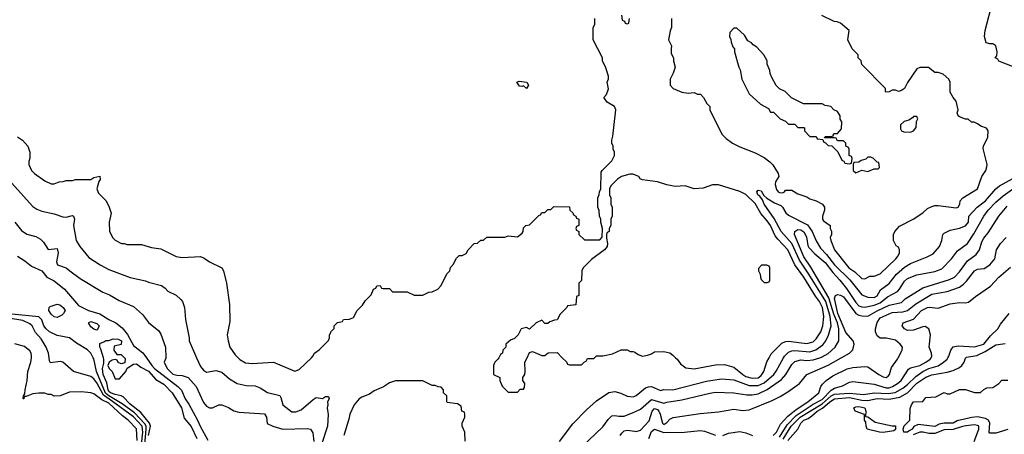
# Model space of a CAD drawing. Header units: inches. Extents: x 2380053 to 2584298, y 380219 to 546618.
# Tile 526 of 656: x 2505964 to 2512425, y 459497 to 462222. Entities that reach past the tile are written whole.
import ezdxf

# ---------------------------------------------------------------- set-up
doc = ezdxf.new("R2010")
doc.units = ezdxf.units.IN
doc.header["$MEASUREMENT"] = 0
for name, color, linetype in [('C5405', 7, 'Continuous'), ('C5406', 7, 'Continuous'), ('C5415', 7, 'Continuous'), ('C5416', 7, 'Continuous')]:
    doc.layers.add(name, color=color, linetype=linetype)

msp = doc.modelspace()

# ---------------------------------------------------------------- linework, layer by layer
at = {"layer": 'C5405', "color": 2}
for points, elevation in [([(2506735.2, 459455.2), (2506730, 459532.3), (2506676.2, 459590), (2506638.7, 459618.7), (2506550, 459702), (2506503.2, 459723.2), (2506450, 459763.7), (2506430, 459769.4), (2506370, 459776), (2506290, 459773.2), (2506230, 459748.7), (2506190, 459748), (2506170, 459758), (2506150, 459758), (2506130, 459768), (2506090, 459768), (2506050, 459762), (2506006, 459746), (2505994, 459746), (2505992, 459730), (2505986, 459730), (2505988, 459750), (2505998, 459762), (2505999, 459790), (2506014, 459850), (2506017.2, 459910), (2506037, 459970), (2506040.8, 460000)], 38), ([(2506764, 459430), (2506771.6, 459511.6), (2506768.1, 459550), (2506710, 459610.7), (2506573.4, 459713.4), (2506513.1, 459753.1), (2506470, 459834.3), (2506450, 459860.7), (2506430, 459876), (2506318, 459910), (2506248, 459970), (2506230, 459974.5), (2506165.6, 459965.6), (2506159, 459979), (2506156.6, 460000)], 34), ([(2506784.2, 459430), (2506794.8, 459530), (2506793.6, 459550), (2506786.2, 459566.2), (2506717.1, 459637.1), (2506637.1, 459697.1), (2506549.3, 459749.3), (2506527.6, 459767.6), (2506468, 459910), (2506450, 459993.2), (2506446.5, 460000)], 30), ([(2506809.4, 459490), (2506821.5, 459550), (2506815.8, 459570), (2506759.5, 459639.5), (2506690, 459694), (2506642.6, 459742.6), (2506629.7, 459749.7), (2506590, 459758), (2506560.5, 459770), (2506550, 459778.9), (2506543.7, 459790), (2506536, 459836), (2506511.5, 459890), (2506508.2, 459930), (2506516.5, 459963.5), (2506516, 459990), (2506513.2, 460000)], 26), ([(2506652, 460000), (2506656, 459996), (2506654.4, 459965.6), (2506630, 459959), (2506610, 459969), (2506603.1, 459983.1), (2506590, 459989), (2506570, 459984), (2506551.3, 459970), (2506542.8, 459950), (2506550.8, 459930), (2506570.4, 459910.4), (2506590, 459861), (2506618, 459862), (2506661.2, 459910), (2506669.1, 459930.9), (2506710, 459958), (2506730, 459961), (2506759.1, 459939.1), (2506810, 459912), (2506857, 459857), (2506910, 459826.4), (2506964.4, 459770), (2507026.7, 459670), (2507043.8, 459603.8), (2507090, 459547.7), (2507126.4, 459470)], 26), ([(2506795.1, 460000), (2506830.3, 459950), (2506849.5, 459929.5), (2507001.6, 459810), (2507026.1, 459786.1), (2507050.4, 459730), (2507073.9, 459693.9), (2507130.3, 459590.3), (2507147.2, 459550), (2507199.3, 459459.3)], 30), ([(2506923.5, 460000), (2506923.6, 459996.4), (2506912, 459970), (2506930.8, 459930), (2506970, 459893), (2506994.8, 459885.2), (2507030, 459883), (2507070.5, 459870), (2507123, 459810), (2507170, 459706), (2507190, 459681), (2507210, 459671), (2507228.9, 459671.1), (2507270, 459691.3), (2507290, 459691.3), (2507334, 459674), (2507370, 459651.3), (2507402, 459642), (2507570, 459630.8), (2507582.8, 459610), (2507588, 459568), (2507624.7, 459550), (2507690, 459531), (2507850, 459535.5), (2507871.3, 459530), (2507887.5, 459507.5), (2507894, 459450)], 34), ([(2507124.5, 460000), (2507150, 459942), (2507170, 459918), (2507190, 459904.7), (2507250, 459916), (2507290, 459906), (2507341.1, 459861.1), (2507390, 459830.8), (2507450, 459817.3), (2507510, 459814.8), (2507541.4, 459801.4), (2507590, 459771), (2507670, 459750.8), (2507678, 459738), (2507690.8, 459690), (2507750, 459644.9), (2507776.2, 459643.8), (2507810, 459657.3), (2507890, 459726), (2507910, 459738), (2507950, 459732), (2507970, 459746), (2507990, 459744.7), (2507995.5, 459730), (2507984.7, 459710), (2507986, 459690), (2507980.7, 459670), (2507988.1, 459628.1), (2507984.6, 459550), (2507944, 459430)], 38), ([(2507396.6, 460000), (2507408.1, 459988.1), (2507445.5, 459965.5), (2507490, 459962.8), (2507630, 459971), (2507770, 459911.3), (2507798, 459922), (2507877.8, 460000)], 42), ([(2509107.8, 460000), (2509102, 459990), (2509082, 459970), (2509074, 459950), (2509074, 459890), (2509114, 459870), (2509114, 459850), (2509130, 459814), (2509170, 459774), (2509230, 459774), (2509247.3, 459792.7), (2509270, 459794), (2509276.4, 459803.6), (2509278, 459830), (2509266, 459850), (2509266, 459870), (2509278, 459890), (2509282, 459910), (2509278, 459970), (2509293, 460000)], 42), ([(2509524.7, 460000), (2509552.7, 459972.7), (2509558, 459958), (2509570, 459954), (2509650, 459954), (2509670, 459974), (2509682, 459978), (2509690, 459994), (2509730, 459994), (2509736.3, 460000)], 42), ([(2508887.3, 459452.7), (2508886, 459510), (2508868, 459550), (2508868, 459570), (2508886, 459610), (2508886, 459630), (2508882, 459642), (2508866, 459650), (2508862, 459682), (2508836.4, 459696.4), (2508770, 459706), (2508766, 459710), (2508766, 459750), (2508746, 459770), (2508746, 459790), (2508730, 459806), (2508710, 459808), (2508690, 459818), (2508670, 459818), (2508610, 459848), (2508430, 459848.7), (2508390, 459835.3), (2508350.9, 459809.1), (2508290, 459782), (2508259.8, 459760.2), (2508210, 459742), (2508192, 459730), (2508158, 459690), (2508131, 459630), (2508124.5, 459595.5), (2508091.3, 459490)], 42), ([(2509506, 459450), (2509594.8, 459565.2), (2509682.9, 459657.1), (2509750, 459716), (2509830, 459771.3), (2509870, 459778.8), (2509907.9, 459767.9), (2509950, 459746.8), (2509990, 459744), (2510000, 459747.4)], 38), ([(2509650, 459411.3), (2509790, 459546), (2509824.8, 459595.2), (2509850, 459618), (2509870, 459621), (2509895.3, 459615.3), (2509930, 459616), (2509990, 459639.1), (2510000, 459644.2)], 34), ([(2509903.5, 459490), (2509914.6, 459505.4), (2509930, 459518.9), (2509950, 459524.1), (2510000, 459516.9)], 30)]:
    msp.add_lwpolyline(points, dxfattribs=dict(at, elevation=elevation))
at = {"layer": 'C5406', "color": 2}
for points, elevation in [([(2507877.8, 460000), (2507888, 460010), (2507898, 460030), (2507928.4, 460051.6), (2507990, 460114), (2507998, 460130), (2507998, 460150), (2508010, 460174), (2508027.3, 460192.7), (2508028, 460210), (2508048.9, 460231.1), (2508082, 460238), (2508088.4, 460251.6), (2508127.3, 460252.7), (2508154.6, 460265.4), (2508178, 460310), (2508214.6, 460345.4), (2508230, 460374), (2508270, 460414), (2508286, 460450), (2508302, 460458), (2508307.3, 460472.7), (2508330, 460474), (2508338, 460458), (2508350, 460454), (2508390, 460454), (2508410, 460434), (2508507.3, 460432.7), (2508551.6, 460411.6), (2508608.4, 460411.6), (2508648.9, 460431.1), (2508670, 460432), (2508708.4, 460451.6), (2508728.4, 460471.6), (2508770, 460554), (2508786, 460570), (2508790, 460594), (2508808.4, 460611.6), (2508830, 460654), (2508848.4, 460671.6), (2508867.3, 460672.7), (2508894.6, 460685.4), (2508906, 460710), (2508946, 460750), (2508967.3, 460752.7), (2508990, 460772), (2509007.3, 460772.7), (2509030, 460792), (2509147.3, 460792.7), (2509170, 460802), (2509230, 460794), (2509260.4, 460819.6), (2509268, 460830), (2509270, 460854), (2509286, 460870), (2509310, 460874), (2509370, 460934), (2509382, 460938), (2509390, 460954), (2509410, 460954), (2509430, 460974), (2509450, 460974), (2509470, 460994), (2509572.7, 460992.7), (2509574, 460970), (2509592.7, 460952.7), (2509598, 460938), (2509614, 460930), (2509618, 460918), (2509634, 460910), (2509634, 460870), (2509618, 460862), (2509614, 460850), (2509618, 460838), (2509634, 460830), (2509634, 460810), (2509670, 460774), (2509770, 460774), (2509787.3, 460792.7), (2509788, 460850), (2509778, 460890), (2509778, 460910), (2509768, 460930), (2509767.3, 460967.3), (2509758, 460990), (2509758, 461050), (2509767.3, 461072.7), (2509768, 461090), (2509778, 461110), (2509780.4, 461219.6), (2509786, 461230), (2509850, 461294), (2509868, 461330), (2509868, 461350), (2509858, 461370), (2509858, 461390), (2509848.9, 461408.9), (2509848.7, 461430), (2509856.4, 461456.4), (2509875.3, 461630), (2509868, 461650), (2509818.6, 461678.6), (2509798, 461710), (2509815.3, 461730), (2509828, 461768), (2509818, 461810), (2509827.3, 461832.7), (2509828, 461850), (2509810, 461906), (2509788.7, 461950), (2509788, 461970), (2509728, 462090), (2509728, 462170), (2509738, 462190), (2509738, 462230)], 42), ([(2509914, 462250), (2509918, 462218), (2509932.7, 462212.7), (2509938, 462198), (2509950, 462194), (2509962, 462198), (2509966, 462230)], 42), ([(2505950.7, 461450.7), (2505982, 461430), (2506018, 461390), (2506031.1, 461351.1), (2506031.6, 461311.6), (2506024.7, 461290), (2506024.7, 461270), (2506042, 461230), (2506062, 461210), (2506130, 461162), (2506170, 461142), (2506190, 461142), (2506223.1, 461156.9), (2506250, 461158), (2506270, 461164.7), (2506310, 461164.7), (2506330, 461171.3), (2506430, 461172), (2506450, 461184.7), (2506490, 461194), (2506491.3, 461171.3), (2506482.8, 461157.2), (2506471, 461110), (2506480.7, 461080.7), (2506530.6, 461030.6), (2506551.3, 460990), (2506564.7, 460950), (2506552, 460890), (2506552.7, 460832.7), (2506572, 460790), (2506590, 460772), (2506631.6, 460751.6), (2506650, 460751.3), (2506670, 460744.7), (2506763.6, 460743.6), (2506830, 460724.7), (2506890, 460716), (2506990, 460666), (2507030, 460658.8), (2507150, 460664.7), (2507175.3, 460655.3), (2507210, 460631.3), (2507290, 460591.3), (2507301, 460570), (2507321, 460490), (2507341, 460350), (2507342, 460238), (2507326, 460150), (2507331, 460110), (2507342.8, 460070), (2507378.5, 460018.5), (2507396.6, 460000)], 42), ([(2510000, 461202.1), (2509987.3, 461207.3), (2509967.3, 461207.3), (2509914, 461190), (2509886.4, 461173.6), (2509842, 461130), (2509834, 461110), (2509834, 461070), (2509842, 461050), (2509842, 461010), (2509852, 460990), (2509852, 460930), (2509842, 460910), (2509842, 460870), (2509832, 460850), (2509832, 460830), (2509818, 460822), (2509814, 460810), (2509814, 460786), (2509822, 460750), (2509818, 460730), (2509802, 460710), (2509715.3, 460644.7), (2509662, 460590), (2509652, 460570), (2509651.6, 460508.4), (2509634, 460490), (2509634, 460410), (2509618, 460402), (2509612.7, 460347.3), (2509558, 460342), (2509554, 460330), (2509510, 460286), (2509491.6, 460248.4), (2509472.7, 460247.3), (2509443.6, 460236.4), (2509430, 460226), (2509410, 460226), (2509390, 460246), (2509354, 460230), (2509310, 460188), (2509290, 460198), (2509254, 460190), (2509234, 460150), (2509210, 460126), (2509183.6, 460116.4), (2509154, 460090), (2509154, 460070), (2509134, 460050), (2509132, 460030), (2509119.6, 460020.4), (2509107.8, 460000)], 42), ([(2505910.8, 461150), (2506050, 460994.8), (2506076.8, 460976.8), (2506110, 460962.8), (2506190, 460946), (2506246.4, 460926.4), (2506270, 460922.8), (2506310, 460934.8), (2506318, 460930), (2506322.8, 460910), (2506316.3, 460870), (2506334.8, 460770), (2506358.8, 460730), (2506418.5, 460658.5), (2506491.3, 460610), (2506550, 460580.7), (2506690, 460526.8), (2506790, 460506), (2506810, 460496), (2506894.4, 460474.4), (2506918, 460458), (2506936.9, 460436.9), (2506990.9, 460410.9), (2507022, 460382), (2507031.3, 460370), (2507046, 460330), (2507051.1, 460251.1), (2507076, 460130), (2507076, 460110), (2507124.5, 460000)], 38), ([(2505931.3, 460890), (2505975.3, 460835.3), (2506010, 460811.3), (2506070, 460796), (2506099.8, 460779.8), (2506119.8, 460759.8), (2506150, 460712), (2506210, 460718), (2506215.5, 460690), (2506204.9, 460630), (2506211.1, 460611.1), (2506270, 460591.3), (2506292, 460570), (2506361.4, 460521.4), (2506510, 460431), (2506553.2, 460413.2), (2506616.8, 460376.8), (2506710, 460336), (2506770, 460284.7), (2506810, 460232), (2506876.9, 460176.9), (2506890, 460154), (2506921, 460070), (2506923.5, 460000)], 34), ([(2505950, 460666.8), (2505997.5, 460637.5), (2506042, 460602), (2506110, 460571.3), (2506142.8, 460530), (2506190, 460505.3), (2506258, 460450), (2506350, 460343.1), (2506414.8, 460310), (2506490, 460288.8), (2506550, 460250.3), (2506594, 460230), (2506636.1, 460196.1), (2506671.9, 460151.9), (2506710, 460080.3), (2506772.4, 460032.4), (2506795.1, 460000)], 30), ([(2506446.5, 460000), (2506430.9, 460030.9), (2506410, 460051.8), (2506335.8, 460095.8), (2506291, 460131), (2506210, 460146.6), (2506159.6, 460170), (2506136.9, 460190), (2506123.5, 460210), (2506109.6, 460249.6), (2506089.5, 460269.5), (2505890, 460287.7)], 30), ([(2506156.6, 460000), (2506153.2, 460030), (2506137.2, 460070), (2506104.1, 460124.1), (2506066.8, 460166.8), (2506045.1, 460210), (2506030, 460222.4), (2505983.7, 460243.7), (2505890, 460260.8)], 34), ([(2506513.2, 460000), (2506497, 460057), (2506489.4, 460070), (2506490, 460094), (2506516.4, 460103.6), (2506530, 460114), (2506550, 460114), (2506576.4, 460123.6), (2506610, 460121), (2506631, 460110), (2506630, 460088), (2506584.7, 460075.3), (2506582, 460050), (2506602, 460022), (2506630, 460022), (2506652, 460000)], 26), ([(2506040.8, 460000), (2506042, 460010), (2506039.5, 460030), (2506030, 460045.2), (2505994.9, 460074.9), (2505932.3, 460092.3)], 38), ([(2509293, 460000), (2509310, 460034), (2509330, 460042), (2509390, 460014), (2509410, 460014), (2509432.7, 460032.7), (2509490, 460034), (2509524.7, 460000)], 42), ([(2509736.3, 460000), (2509748.4, 460011.6), (2509790, 460012), (2509854.6, 460025.4), (2509910, 460051.3), (2509951.3, 460051.3), (2509970, 460042), (2509990, 460042), (2510000, 460035.8)], 42)]:
    msp.add_lwpolyline(points, dxfattribs=dict(at, elevation=elevation))
for points, elevation in [([(2509290, 461769), (2509270, 461786), (2509258, 461782), (2509244.7, 461784.7), (2509226, 461810), (2509242, 461818), (2509290.9, 461810.9), (2509302, 461790)], 42), ([(2506210, 460265.2), (2506190, 460269.3), (2506170, 460286.6), (2506155.1, 460310), (2506157.2, 460330), (2506163.3, 460336.7), (2506210, 460352), (2506226.8, 460346.8), (2506250, 460331), (2506262, 460310), (2506251.3, 460290), (2506239.9, 460280.1)], 26), ([(2506470, 460182), (2506450, 460188), (2506430, 460202), (2506415.3, 460230), (2506430, 460237.3), (2506470, 460224.7), (2506484.7, 460210), (2506475.3, 460184.7)], 26)]:
    msp.add_lwpolyline(points, close=True, dxfattribs=dict(at, elevation=elevation))
at = {"layer": 'C5415', "color": 2}
for points, elevation in [([(2510000, 459516.9), (2510010, 459515.5), (2510037, 459523), (2510093.9, 459586.1), (2510115.4, 459650), (2510130, 459667), (2510150, 459660.3), (2510158.3, 459650), (2510167.6, 459630), (2510183, 459570), (2510190, 459562), (2510210, 459574), (2510230, 459597.3), (2510251.9, 459608.1), (2510430, 459633.4), (2510550, 459644), (2510650, 459662), (2510710, 459653.4), (2510750, 459657.3), (2510901.5, 459718.5), (2510954, 459746), (2511004.8, 459775.2), (2511082, 459830), (2511129.6, 459890.4), (2511268.4, 459951.6), (2511355.3, 460000)], 30), ([(2510000, 459747.4), (2510010, 459750.8), (2510070, 459802), (2510090, 459808), (2510110, 459810.4), (2510170, 459784), (2510190, 459790.7), (2510250, 459788.7), (2510470, 459846.7), (2510570, 459862.4), (2510650, 459854.4), (2510750, 459816.9), (2510810, 459818), (2510850, 459835.6), (2510911.6, 459890), (2510928.3, 459911.7), (2510976.9, 460000)], 38), ([(2510000, 459644.2), (2510037.1, 459662.9), (2510110, 459726.4), (2510190, 459700.5), (2510210, 459708), (2510310, 459723), (2510491.9, 459768.1), (2510530, 459772.7), (2510650, 459770.4), (2510736.1, 459756.1), (2510770, 459755.8), (2510810, 459763.7), (2510868.8, 459791.2), (2510962.2, 459857.8), (2510991, 459889), (2511030, 459954.8), (2511050, 459975.5), (2511090, 459986.4), (2511130, 459982), (2511170, 459985.3), (2511214, 460000)], 34), ([(2510268, 460000), (2510278, 459990), (2510299.8, 459959.8), (2510334.4, 459934.4), (2510390, 459926.8), (2510530, 459954), (2510590, 459956), (2510650, 459939.1), (2510708.2, 459890), (2510730, 459877), (2510770, 459866), (2510810, 459867.4), (2510830, 459883), (2510847.3, 459910), (2510866, 459974), (2510881, 460000)], 42), ([(2510909.3, 459490), (2510929.3, 459510), (2510956.8, 459563.2), (2511004.4, 459615.6), (2511059.6, 459660.4), (2511136.3, 459710), (2511209, 459770), (2511220.9, 459810), (2511233.1, 459826.9), (2511256, 459850), (2511299.3, 459880.7), (2511393.4, 459926.6), (2511430, 459935.5), (2511510, 459942.8), (2511530, 459941), (2511601, 459890), (2511630, 459874.8), (2511650, 459871), (2511662, 459878), (2511672.7, 459890), (2511684.7, 459935.3), (2511724, 459990), (2511729.2, 460000)], 26), ([(2510950, 459477.2), (2511000.4, 459559.6), (2511059.8, 459620.2), (2511170, 459695.2), (2511230, 459726.4), (2511290, 459786.7), (2511310, 459800.3), (2511363.6, 459816.4), (2511410, 459840.5), (2511430, 459843), (2511570, 459825.7), (2511650, 459802.8), (2511670, 459802.8), (2511692, 459810), (2511725.1, 459830), (2511747.3, 459850), (2511795.4, 459924.6), (2511810, 459934.4), (2511870, 459948.9), (2511909.3, 459970), (2511939.3, 459990), (2511944.4, 460000)], 22), ([(2510974.2, 459465.8), (2511027.1, 459550), (2511084.4, 459610), (2511230, 459697.7), (2511290, 459749.4), (2511310, 459760.9), (2511410, 459766.6), (2511502, 459758), (2511570.7, 459769.3), (2511664, 459764), (2511708.3, 459771.7), (2511760, 459800), (2511790, 459823.1), (2511843.6, 459876.4), (2511891.4, 459908.6), (2511930, 459929.1), (2511990, 459947.2), (2512026.6, 459970), (2512049.3, 459990), (2512055.3, 460000)], 18), ([(2511003.7, 459456.3), (2511069.8, 459530.2), (2511089.7, 459570), (2511109.7, 459590), (2511138.4, 459601.6), (2511162.3, 459617.7), (2511197.4, 459650), (2511231.1, 459668.9), (2511279.2, 459710), (2511310, 459729.1), (2511410, 459738), (2511490, 459722), (2511530, 459719.7), (2511590, 459733), (2511670, 459728), (2511738.6, 459741.4), (2511790, 459770.3), (2511850, 459832.4), (2511910, 459871.5), (2511950, 459887.6), (2512050, 459904.6), (2512090, 459915.8), (2512130, 459935.8), (2512147.3, 459950), (2512160.7, 459970), (2512170, 459998), (2512173, 460000)], 14), ([(2512448, 459528), (2512370, 459504), (2512330, 459504), (2512326, 459510), (2512329.5, 459570), (2512321.2, 459590), (2512301.7, 459601.7), (2512250, 459612.3), (2512211.8, 459608.2), (2512115.6, 459584.4), (2512090, 459569.7), (2512030, 459569.7), (2511996.7, 459563.3), (2511970, 459548), (2511859.6, 459560.4), (2511830.8, 459549.2), (2511821, 459530), (2511799.8, 459520.2), (2511790.7, 459510), (2511766, 459510), (2511762, 459530), (2511768.4, 459551.6), (2511806, 459590), (2511807.3, 459667.3), (2511815.3, 459690), (2511830, 459711), (2511890, 459712), (2511910, 459738), (2511976.4, 459743.6), (2512030, 459771.3), (2512050, 459762), (2512070, 459762), (2512130, 459792), (2512170, 459791), (2512230, 459771.3), (2512268.4, 459771.6), (2512290, 459792), (2512310, 459802), (2512350, 459804.7), (2512388.4, 459831.6), (2512408.4, 459851.6), (2512447.3, 459852.7)], 10), ([(2510091.4, 459470), (2510110, 459514.4), (2510130, 459530.3), (2510190, 459508.6), (2510326, 459510), (2510430, 459521.6), (2510457.6, 459517.6), (2510530, 459490.5)], 26), ([(2510578, 459490), (2510615.5, 459504.5), (2510690, 459515.5), (2510730, 459507), (2510772, 459490)], 26), ([(2512227.3, 459450), (2512258.7, 459530), (2512257, 459550), (2512250, 459555.6), (2512230, 459558.3), (2512171.8, 459551.8), (2512150, 459548.9), (2512090, 459529), (2512030, 459527.3), (2511970, 459502.9), (2511930, 459502.3), (2511891.8, 459511.8), (2511870, 459510.6), (2511827.4, 459492.6)], 14)]:
    msp.add_lwpolyline(points, dxfattribs=dict(at, elevation=elevation))
at = {"layer": 'C5415', "color": 2, "elevation": 10}
msp.add_lwpolyline([(2511630, 459509.2), (2511606, 459510), (2511526, 459530), (2511518, 459550), (2511516.4, 459576.4), (2511508.7, 459588.7), (2511508, 459628), (2511446, 459650), (2511438, 459670), (2511450, 459678), (2511470, 459678.8), (2511510.7, 459670), (2511516, 459650), (2511514, 459614), (2511530, 459612), (2511576.9, 459576.9), (2511690, 459552), (2511711.6, 459551.6), (2511711.6, 459528.4), (2511699.6, 459520.4)], close=True, dxfattribs=at)
at = {"layer": 'C5416', "color": 2}
for points, elevation in [([(2512490, 461908.7), (2512388.4, 461948.4), (2512382, 461962), (2512366, 461970), (2512376.4, 461983.6), (2512379, 462010), (2512368.9, 462048.9), (2512350, 462062), (2512330, 462062), (2512306, 462070), (2512295.3, 462110), (2512299, 462150), (2512350, 462342), (2512403.3, 462496.7), (2512469.2, 462630)], 38), ([(2510242, 462230), (2510242, 462170), (2510232.7, 462147.3), (2510222, 462090), (2510242, 462050), (2510238, 462030), (2510239.6, 461999.6), (2510254, 461970), (2510254, 461950), (2510264.7, 461910), (2510252, 461870), (2510232, 461830), (2510232, 461790), (2510252, 461770), (2510310, 461744.7), (2510350, 461738), (2510390, 461742), (2510412.7, 461732.7), (2510431.1, 461731.1), (2510452, 461710), (2510472, 461670), (2510492, 461650), (2510492, 461630), (2510572, 461470), (2510599.8, 461439.8), (2510642, 461410), (2510690, 461386), (2510790, 461346), (2510850, 461316), (2510887.5, 461287.5), (2510907.1, 461267.1), (2510941, 461210), (2510946, 461190), (2510923.8, 461156.2), (2510921.6, 461138.4), (2510930, 461104.7), (2510941, 461090), (2510950, 461084.9), (2510970, 461084), (2510982, 461090), (2510990, 461102), (2511030, 461102), (2511070, 461078), (2511130, 461058), (2511150, 461044.7), (2511190.7, 461030.7), (2511231.3, 461010), (2511244.7, 460990), (2511244.7, 460970), (2511232, 460930), (2511232, 460910), (2511239.6, 460899.6), (2511282, 460870), (2511282, 460850), (2511290.9, 460830.9), (2511291.3, 460810), (2511282, 460790), (2511286, 460770), (2511310.8, 460710), (2511404.9, 460590), (2511444.4, 460564.4), (2511490, 460521), (2511510, 460518), (2511543.1, 460536.9), (2511570, 460536), (2511610, 460551), (2511713.2, 460650), (2511728.7, 460670), (2511738, 460690), (2511738, 460710), (2511730, 460726), (2511716.4, 460736.4), (2511698, 460770), (2511698, 460810), (2511706, 460830), (2511736.4, 460863.6), (2511828, 460910), (2511890, 460951.3), (2511920.2, 460979.8), (2511950, 460994.8), (2511970, 461001), (2511990, 461001), (2512110, 460984), (2512122, 460990), (2512134, 461010), (2512135.3, 461030), (2512154, 461050), (2512249.1, 461110.9), (2512277.2, 461190), (2512304, 461230), (2512310, 461254), (2512312.7, 461270), (2512286, 461374), (2512289, 461390), (2512317.2, 461450), (2512319, 461490), (2512308.9, 461508.9), (2512270, 461522), (2512250, 461538), (2512227.3, 461547.3), (2512210, 461548), (2512188, 461568), (2512170, 461568.7), (2512130, 461582), (2512122, 461590), (2512115.3, 461610), (2512122, 461630), (2512110, 461686), (2512088.7, 461710), (2512070, 461746), (2512069, 461810), (2512062, 461830), (2512023.2, 461863.2), (2511990, 461874), (2511970, 461875.3), (2511927.3, 461907.3), (2511870, 461908), (2511850, 461898), (2511790, 461808), (2511771, 461770), (2511750, 461755.3), (2511730, 461749), (2511710, 461758), (2511690, 461758), (2511670, 461748), (2511650, 461746), (2511646, 461750), (2511646, 461770), (2511490, 461926), (2511486, 461950), (2511466, 461970), (2511466, 461990), (2511426, 462030), (2511398, 462090), (2511406, 462150), (2511350, 462198), (2511327.3, 462207.3), (2511308.4, 462208.4), (2511228.4, 462248.4)], 42), ([(2510881, 460000), (2510895.3, 460024.7), (2510965.1, 460094.9), (2510990, 460106), (2511010, 460108.5), (2511130, 460093.7), (2511170, 460105.3), (2511190, 460123.8), (2511220.5, 460170), (2511233.7, 460210), (2511240.4, 460270), (2511232.9, 460330), (2511212.4, 460370), (2511185.5, 460405.5), (2511110, 460529.4), (2511049.7, 460609.7), (2511005.1, 460710), (2510938.2, 460778.2), (2510921.3, 460801.3), (2510891, 460870), (2510870, 460900.7), (2510827.8, 460947.8), (2510790, 461013), (2510730, 461073), (2510690, 461093.3), (2510550, 461137), (2510510, 461137.2), (2510450, 461114), (2510390, 461109), (2510330, 461128.7), (2510264.7, 461124.7), (2510210, 461135.3), (2510150, 461155.3), (2510050, 461168), (2510036.4, 461176.4), (2510026, 461190), (2510010, 461198), (2510000, 461202.1)], 42), ([(2510976.9, 460000), (2510982.4, 460010), (2511010, 460037.6), (2511030, 460045.7), (2511050, 460047.4), (2511150, 460038.3), (2511188.7, 460051.3), (2511234.3, 460085.7), (2511253.6, 460110), (2511272.3, 460147.7), (2511289.7, 460210.3), (2511282.3, 460270), (2511253.4, 460370), (2511143.1, 460550), (2511081.1, 460641.1), (2511030.5, 460750.5), (2510961.7, 460830), (2510915.4, 460915.4), (2510850, 461009.4), (2510837.5, 461037.5), (2510821.2, 461061.2), (2510807.3, 461070), (2510801.2, 461090), (2510810, 461101), (2510830, 461096), (2510846, 461066), (2510867.5, 461047.5), (2510917.4, 461017.4), (2510959.6, 460999.6), (2510970.2, 460990.2), (2510991.7, 460951.7), (2511010, 460936.4), (2511132.9, 460872.9), (2511164.6, 460830), (2511190, 460767.3), (2511219.9, 460719.9), (2511258.9, 460678.9), (2511310, 460610.3), (2511411, 460511), (2511490, 460413.4), (2511530, 460398.4), (2511570, 460396.4), (2511590, 460406), (2511612.7, 460447.3), (2511670, 460487.7), (2511718.4, 460550), (2511770, 460594.9), (2511810, 460619.3), (2511918, 460662), (2511957.2, 460682.8), (2511999.3, 460730), (2512016, 460770), (2512022, 460810), (2512030, 460818), (2512070, 460838.8), (2512130, 460850.7), (2512170, 460867.3), (2512189.2, 460890), (2512192.7, 460930), (2512246.6, 460990), (2512302, 461030), (2512370, 461110.6), (2512393.2, 461130), (2512481.7, 461178.3)], 38), ([(2511214, 460000), (2511230, 460005.3), (2511270, 460028.4), (2511315.1, 460070), (2511338.4, 460110), (2511338.4, 460190), (2511330, 460229.3), (2511306.4, 460286.4), (2511272.7, 460392.7), (2511154.6, 460594.6), (2511110, 460662), (2511047.6, 460810), (2511049.6, 460830.4), (2511070, 460843), (2511090, 460839.5), (2511110, 460826.4), (2511126.2, 460793.8), (2511136.7, 460736.7), (2511143.4, 460723.4), (2511182.6, 460682.6), (2511250, 460626.7), (2511299.3, 460559.3), (2511346.4, 460510), (2511390, 460454.9), (2511450, 460363.8), (2511470, 460341.3), (2511490, 460333.7), (2511510, 460333.4), (2511570, 460345.5), (2511610, 460359.7), (2511659.3, 460400.7), (2511724.1, 460435.9), (2511738.4, 460450), (2511770, 460504), (2511790, 460520.5), (2511850, 460545.5), (2511970, 460566), (2512014.9, 460585.1), (2512079.3, 460650), (2512117.2, 460702.8), (2512182.7, 460750), (2512226.1, 460813.9), (2512290, 460930.6), (2512319.6, 460970), (2512370, 461023.1), (2512417.1, 461062.9), (2512532.7, 461147.3)], 34), ([(2511355.3, 460000), (2511409, 460030), (2511430, 460051.3), (2511440.9, 460090), (2511432.3, 460110), (2511386, 460166), (2511333.6, 460290), (2511309.8, 460390), (2511317.2, 460410), (2511330, 460415.8), (2511350, 460412), (2511370, 460400.3), (2511450.5, 460290), (2511470, 460278.9), (2511490, 460274.6), (2511530, 460274), (2511590, 460309), (2511670, 460346.5), (2511750, 460364), (2511773.6, 460386.4), (2511890, 460459.3), (2512066.5, 460513.5), (2512097.2, 460530), (2512130, 460564), (2512183.5, 460636.5), (2512241.3, 460678.7), (2512262, 460710), (2512277.7, 460762.3), (2512290, 460786.8), (2512320.1, 460819.9), (2512389.4, 460930), (2512444.4, 460995.6)], 30), ([(2511729.2, 460000), (2511755.3, 460050), (2511758, 460070), (2511742, 460090), (2511710, 460114.5), (2511650, 460129.3), (2511610, 460129.3), (2511590, 460144), (2511579.5, 460170), (2511579.5, 460190), (2511590, 460230.8), (2511610, 460261.6), (2511690, 460298), (2511758.2, 460301.8), (2511790, 460310.3), (2511844.9, 460355.1), (2511950, 460417), (2512050, 460435.8), (2512130, 460464.4), (2512157.2, 460482.8), (2512177.1, 460502.9), (2512230, 460570.7), (2512250, 460582), (2512292.9, 460587.1), (2512329.2, 460610), (2512362.7, 460650), (2512373.2, 460710), (2512399.3, 460750), (2512437.2, 460790)], 26), ([(2511944.4, 460000), (2511949.4, 460010), (2511947, 460030), (2511931.6, 460070), (2511940.9, 460150), (2511929, 460190), (2511905.2, 460205.2), (2511890, 460203.7), (2511830, 460180.7), (2511790, 460179.3), (2511770, 460189), (2511755.3, 460210), (2511762, 460230), (2511830, 460253.4), (2511882.7, 460310), (2511922, 460330), (2511932.3, 460332.3), (2511990, 460324.9), (2512070, 460354), (2512130, 460362.8), (2512170, 460361), (2512190, 460364.7), (2512236.5, 460403.5), (2512335.3, 460470), (2512389, 460530), (2512465.6, 460594.4)], 22), ([(2512055.3, 460000), (2512061.2, 460010), (2512074, 460050), (2512089.3, 460070.7), (2512122.5, 460077.5), (2512230, 460072.7), (2512290, 460088.5), (2512335.5, 460144.5), (2512382, 460190), (2512400.2, 460219.8), (2512457.2, 460290)], 18), ([(2512173, 460000), (2512177.2, 460002.8), (2512244.9, 460015.1), (2512299.3, 460040.7), (2512370, 460084.7), (2512430, 460094.3)], 14), ([(2510000, 460035.8), (2510022, 460022), (2510050, 460011.3), (2510084, 460016), (2510110, 460024.7), (2510130, 460038), (2510190, 460042), (2510230, 460031.3), (2510250, 460018), (2510268, 460000)], 42)]:
    msp.add_lwpolyline(points, dxfattribs=dict(at, elevation=elevation))
at = {"layer": 'C5416', "color": 2, "elevation": 46}
for points in [[(2510670, 462166), (2510650, 462166), (2510623.6, 462136.4), (2510622, 462110), (2510631.6, 462091.6), (2510632.7, 462072.7), (2510643.6, 462043.6), (2510654, 462030), (2510654, 462010), (2510682, 461910), (2510691.1, 461891.1), (2510702, 461830), (2510750, 461734), (2510825.4, 461665.4), (2510876.9, 461636.9), (2510890, 461614), (2510910, 461614), (2510954, 461570), (2510990, 461554), (2511010, 461534), (2511050, 461534), (2511070, 461514), (2511110, 461514), (2511114, 461510), (2511114, 461490), (2511150, 461454), (2511190, 461454), (2511198, 461438), (2511234, 461434), (2511238, 461418), (2511252.7, 461412.7), (2511270, 461394), (2511292.7, 461392.7), (2511332.7, 461352.7), (2511358, 461298), (2511372.7, 461292.7), (2511378, 461278), (2511410, 461274), (2511422, 461278), (2511426, 461310), (2511422, 461322), (2511406, 461330), (2511406, 461370), (2511402, 461382), (2511386, 461390), (2511386, 461410), (2511370, 461426), (2511330, 461426), (2511322, 461442), (2511310, 461446), (2511246, 461446), (2511250, 461454), (2511290, 461454), (2511302, 461458), (2511307.3, 461472.7), (2511330, 461474), (2511356.4, 461503.6), (2511358, 461550), (2511348.4, 461568.4), (2511348, 461590), (2511330, 461618), (2511306, 461630), (2511286, 461650), (2511250, 461658), (2511230, 461668), (2511108.4, 461668.4), (2511028.4, 461708.4), (2510986, 461750), (2510950, 461766), (2510928.4, 461788.4), (2510900.4, 461840.4), (2510888.4, 461868.4), (2510887.3, 461887.3), (2510868.4, 461928.4), (2510868, 461950), (2510848, 461990), (2510800.4, 462040.4), (2510776.4, 462056.4), (2510766, 462070), (2510743.1, 462083.1), (2510720.4, 462120.4)], [(2511850, 461586), (2511830, 461586), (2511823.6, 461576.4), (2511798.8, 461561.2), (2511767.1, 461552.9), (2511744.7, 461530), (2511744.7, 461504.7), (2511751.3, 461491.3), (2511764.7, 461484.7), (2511810, 461482), (2511828.4, 461491.6), (2511847.3, 461512.7), (2511848, 461552), (2511858, 461570)], [(2511550, 461318), (2511530, 461318), (2511515.3, 461304.7), (2511484.7, 461295.3), (2511470, 461286), (2511438, 461282), (2511434, 461270), (2511434, 461230), (2511450, 461214), (2511490, 461232), (2511530, 461224.7), (2511570, 461242), (2511598, 461242), (2511606, 461250), (2511602, 461282), (2511590, 461286), (2511566, 461310)], [(2510867.3, 460607.3), (2510832.7, 460607.3), (2510812.7, 460587.3), (2510812, 460570), (2510822, 460550), (2510824.7, 460530), (2510830, 460514), (2510850, 460494), (2510870, 460494), (2510882, 460498), (2510886, 460510), (2510886, 460590), (2510882, 460602)]]:
    msp.add_lwpolyline(points, close=True, dxfattribs=at)

doc.saveas('drawing.dxf')
